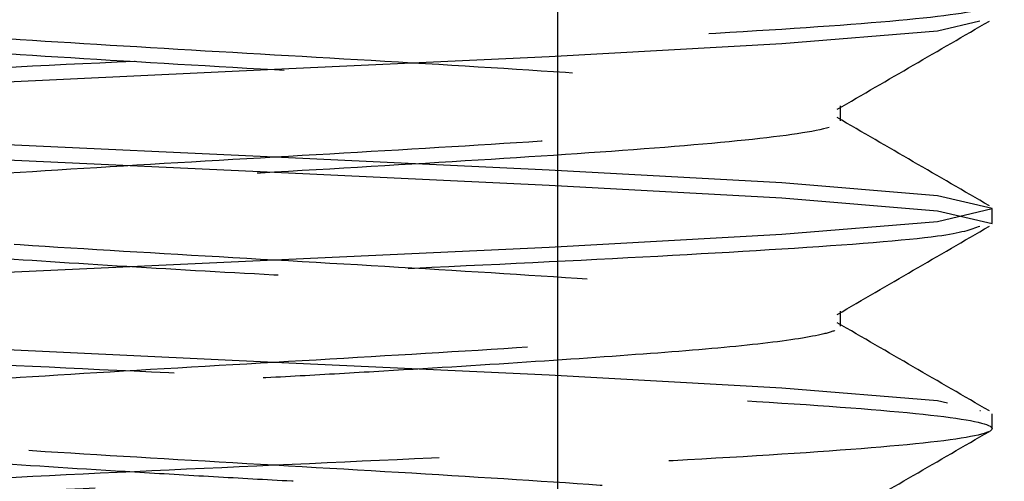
# Model space of a CAD drawing. Header units: inches. Extents: x 1907 to 2452, y -210 to -54.
# Tile 719 of 1056: x 2144.0272 to 2144.1987, y -176.5904 to -176.51. Entities that reach past the tile are written whole.
import ezdxf

# ---------------------------------------------------------------- set-up
doc = ezdxf.new("R2010")
doc.units = ezdxf.units.IN
doc.header["$LTSCALE"] = 0.5
doc.header["$MEASUREMENT"] = 0
doc.linetypes.add('HIDDEN', pattern=[0.22499999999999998, 0.15, -0.075])
doc.layers.add('SID-M-H', color=4, linetype='HIDDEN')
doc.layers.add('SID-M-S', color=105, linetype='Continuous')

msp = doc.modelspace()

# ---------------------------------------------------------------- linework, layer by layer
at = {"layer": 'SID-M-H'}
for p, q in [((2144.194465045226, -176.5102939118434), (2144.187080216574, -176.5120263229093)), ((2144.187080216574, -176.5120263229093), (2144.159983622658, -176.5142584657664)), ((2144.159983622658, -176.5142584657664), (2144.119430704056, -176.5164906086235)), ((2144.119430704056, -176.5164906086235), (2144.07159527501, -176.5187227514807)), ((2144.07159527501, -176.5187227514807), (2144.023759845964, -176.5209548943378)), ((2144.170176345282, -176.5276513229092), (2144.170176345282, -176.5250471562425)), ((2144.07159527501, -176.533975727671), (2144.023759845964, -176.5317435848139)), ((2144.023759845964, -176.5343477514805), (2144.07159527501, -176.5365798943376)), ((2144.119430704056, -176.5362078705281), (2144.07159527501, -176.533975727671)), ((2144.07159527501, -176.5365798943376), (2144.119430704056, -176.5388120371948)), ((2144.159983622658, -176.5384400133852), (2144.119430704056, -176.5362078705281)), ((2144.187080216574, -176.5406721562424), (2144.159983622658, -176.5384400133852)), ((2144.119430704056, -176.5388120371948), (2144.159983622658, -176.5410441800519)), ((2144.159983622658, -176.5410441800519), (2144.187080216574, -176.543276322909)), ((2144.19659527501, -176.5429042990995), (2144.187080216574, -176.5406721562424)), ((2144.187080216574, -176.5451364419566), (2144.19659527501, -176.5429042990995)), ((2144.187080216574, -176.543276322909), (2144.19659527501, -176.5455084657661)), ((2144.19659527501, -176.5455084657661), (2144.19659527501, -176.5429042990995)), ((2144.159983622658, -176.5473685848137), (2144.187080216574, -176.5451364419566)), ((2144.19659527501, -176.5455084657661), (2144.19659527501, -176.5455084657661)), ((2144.119430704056, -176.5496007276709), (2144.159983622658, -176.5473685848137)), ((2144.07159527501, -176.551832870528), (2144.119430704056, -176.5496007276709)), ((2144.023759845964, -176.5540650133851), (2144.07159527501, -176.551832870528)), ((2144.170176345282, -176.5633656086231), (2144.170176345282, -176.5607614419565)), ((2144.07159527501, -176.569690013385), (2144.023759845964, -176.5674578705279)), ((2144.119430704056, -176.5719221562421), (2144.07159527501, -176.569690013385)), ((2144.159983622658, -176.5741542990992), (2144.119430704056, -176.5719221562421)), ((2144.187080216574, -176.5763864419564), (2144.159983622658, -176.5741542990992)), ((2144.188809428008, -176.5767920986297), (2144.187080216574, -176.5763864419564)), ((2144.19659527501, -176.5812227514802), (2144.19659527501, -176.5786185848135))]:
    msp.add_line(p, q, dxfattribs=at)
for points, knots in [([(2143.97499658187, -175.8292082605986), (2143.976194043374, -175.8297557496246), (2143.979018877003, -175.8310472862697), (2144.000392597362, -175.8330828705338), (2144.032802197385, -175.8353150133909), (2144.07161820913, -175.837547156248), (2144.110296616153, -175.8397792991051), (2144.143119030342, -175.8420114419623), (2144.165042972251, -175.8442435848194), (2144.172742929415, -175.8464757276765), (2144.165043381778, -175.8487078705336), (2144.143117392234, -175.8509400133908), (2144.110302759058, -175.8531721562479), (2144.071595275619, -175.855404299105), (2144.032887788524, -175.8576364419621), (2144.000073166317, -175.8598685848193), (2143.978147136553, -175.8621007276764), (2143.970447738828, -175.8643328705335), (2143.978147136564, -175.8665650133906), (2144.000073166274, -175.8687971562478), (2144.032887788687, -175.8710292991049), (2144.07159527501, -175.873261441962), (2144.110302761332, -175.8754935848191), (2144.143117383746, -175.8777257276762), (2144.165043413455, -175.8799578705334), (2144.172742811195, -175.8821900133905), (2144.165043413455, -175.8844221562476), (2144.143117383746, -175.8866542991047), (2144.110302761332, -175.8888864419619), (2144.07159527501, -175.891118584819), (2144.032887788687, -175.8933507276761), (2144.000073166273, -175.8955828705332), (2143.978147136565, -175.8978150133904), (2143.970447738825, -175.9000471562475), (2143.978147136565, -175.9022792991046), (2144.000073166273, -175.9045114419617), (2144.032887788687, -175.9067435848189), (2144.07159527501, -175.908975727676), (2144.110302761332, -175.9112078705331), (2144.143117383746, -175.9134400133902), (2144.165043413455, -175.9156721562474), (2144.172742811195, -175.9179042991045), (2144.165043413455, -175.9201364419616), (2144.143117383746, -175.9223685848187), (2144.110302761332, -175.9246007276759), (2144.07159527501, -175.926832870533), (2144.032887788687, -175.9290650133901), (2144.000073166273, -175.9312971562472), (2143.978147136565, -175.9335292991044), (2143.970447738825, -175.9357614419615), (2143.978147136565, -175.9379935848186), (2144.000073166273, -175.9402257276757), (2144.032887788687, -175.9424578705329), (2144.07159527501, -175.94469001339), (2144.110302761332, -175.9469221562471), (2144.143117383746, -175.9491542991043), (2144.165043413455, -175.9513864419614), (2144.172742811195, -175.9536185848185), (2144.165043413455, -175.9558507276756), (2144.143117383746, -175.9580828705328), (2144.110302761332, -175.9603150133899), (2144.07159527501, -175.962547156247), (2144.032887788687, -175.9647792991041), (2144.000073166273, -175.9670114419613), (2143.978147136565, -175.9692435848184), (2143.970447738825, -175.9714757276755), (2143.978147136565, -175.9737078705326), (2144.000073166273, -175.9759400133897), (2144.032887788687, -175.9781721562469), (2144.07159527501, -175.980404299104), (2144.110302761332, -175.9826364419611), (2144.143117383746, -175.9848685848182), (2144.165043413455, -175.9871007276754), (2144.172742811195, -175.9893328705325), (2144.165043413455, -175.9915650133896), (2144.143117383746, -175.9937971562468), (2144.110302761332, -175.9960292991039), (2144.07159527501, -175.998261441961), (2144.032887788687, -176.0004935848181), (2144.000073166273, -176.0027257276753), (2143.978147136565, -176.0049578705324), (2143.970447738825, -176.0071900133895), (2143.978147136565, -176.0094221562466), (2144.000073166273, -176.0116542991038), (2144.032887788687, -176.0138864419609), (2144.07159527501, -176.016118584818), (2144.110302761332, -176.0183507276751), (2144.143117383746, -176.0205828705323), (2144.165043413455, -176.0228150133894), (2144.172742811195, -176.0250471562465), (2144.165043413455, -176.0272792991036), (2144.143117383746, -176.0295114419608), (2144.110302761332, -176.0317435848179), (2144.07159527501, -176.033975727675), (2144.032887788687, -176.0362078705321), (2144.000073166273, -176.0384400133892), (2143.978147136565, -176.0406721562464), (2143.970447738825, -176.0429042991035), (2143.978147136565, -176.0451364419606), (2144.000073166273, -176.0473685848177), (2144.032887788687, -176.0496007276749), (2144.07159527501, -176.051832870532), (2144.110302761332, -176.0540650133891), (2144.143117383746, -176.0562971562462), (2144.165043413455, -176.0585292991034), (2144.172742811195, -176.0607614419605), (2144.165043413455, -176.0629935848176), (2144.143117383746, -176.0652257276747), (2144.110302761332, -176.0674578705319), (2144.07159527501, -176.069690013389), (2144.032887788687, -176.0719221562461), (2144.000073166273, -176.0741542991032), (2143.978147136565, -176.0763864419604), (2143.970447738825, -176.0786185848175), (2143.978147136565, -176.0808507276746), (2144.000073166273, -176.0830828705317), (2144.032887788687, -176.0853150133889), (2144.07159527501, -176.087547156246), (2144.110302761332, -176.0897792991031), (2144.143117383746, -176.0920114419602), (2144.165043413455, -176.0942435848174), (2144.172742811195, -176.0964757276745), (2144.165043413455, -176.0987078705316), (2144.143117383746, -176.1009400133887), (2144.110302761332, -176.1031721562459), (2144.07159527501, -176.105404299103), (2144.032887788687, -176.1076364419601), (2144.000073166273, -176.1098685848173), (2143.978147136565, -176.1121007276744), (2143.970447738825, -176.1143328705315), (2143.978147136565, -176.1165650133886), (2144.000073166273, -176.1187971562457), (2144.032887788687, -176.1210292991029), (2144.07159527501, -176.12326144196), (2144.110302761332, -176.1254935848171), (2144.143117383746, -176.1277257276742), (2144.165043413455, -176.1299578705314), (2144.172742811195, -176.1321900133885), (2144.165043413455, -176.1344221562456), (2144.143117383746, -176.1366542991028), (2144.110302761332, -176.1388864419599), (2144.07159527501, -176.141118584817), (2144.032887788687, -176.1433507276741), (2144.000073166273, -176.1455828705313), (2143.978147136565, -176.1478150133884), (2143.970447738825, -176.1500471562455), (2143.978147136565, -176.1522792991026), (2144.000073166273, -176.1545114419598), (2144.032887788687, -176.1567435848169), (2144.07159527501, -176.158975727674), (2144.110302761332, -176.1612078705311), (2144.143117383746, -176.1634400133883), (2144.165043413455, -176.1656721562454), (2144.172742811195, -176.1679042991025), (2144.165043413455, -176.1701364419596), (2144.143117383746, -176.1723685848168), (2144.110302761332, -176.1746007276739), (2144.07159527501, -176.176832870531), (2144.032887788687, -176.1790650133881), (2144.000073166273, -176.1812971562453), (2143.978147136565, -176.1835292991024), (2143.970447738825, -176.1857614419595), (2143.978147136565, -176.1879935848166), (2144.000073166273, -176.1902257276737), (2144.032887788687, -176.1924578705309), (2144.07159527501, -176.194690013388), (2144.110302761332, -176.1969221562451), (2144.143117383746, -176.1991542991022), (2144.165043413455, -176.2013864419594), (2144.172742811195, -176.2036185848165), (2144.165043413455, -176.2058507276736), (2144.143117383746, -176.2080828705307), (2144.110302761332, -176.2103150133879), (2144.07159527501, -176.212547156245), (2144.032887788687, -176.2147792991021), (2144.000073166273, -176.2170114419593), (2143.978147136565, -176.2192435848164), (2143.970447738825, -176.2214757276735), (2143.978147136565, -176.2237078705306), (2144.000073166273, -176.2259400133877), (2144.032887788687, -176.2281721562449), (2144.07159527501, -176.230404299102), (2144.110302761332, -176.2326364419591), (2144.143117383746, -176.2348685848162), (2144.165043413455, -176.2371007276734), (2144.172742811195, -176.2393328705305), (2144.165043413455, -176.2415650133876), (2144.143117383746, -176.2437971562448), (2144.110302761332, -176.2460292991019), (2144.07159527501, -176.248261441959), (2144.032887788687, -176.2504935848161), (2144.000073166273, -176.2527257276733), (2143.978147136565, -176.2549578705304), (2143.970447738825, -176.2571900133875), (2143.978147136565, -176.2594221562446), (2144.000073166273, -176.2616542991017), (2144.032887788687, -176.2638864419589), (2144.07159527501, -176.266118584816), (2144.110302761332, -176.2683507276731), (2144.143117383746, -176.2705828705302), (2144.165043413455, -176.2728150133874), (2144.172742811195, -176.2750471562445), (2144.165043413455, -176.2772792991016), (2144.143117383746, -176.2795114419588), (2144.110302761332, -176.2817435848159), (2144.07159527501, -176.283975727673), (2144.032887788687, -176.2862078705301), (2144.000073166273, -176.2884400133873), (2143.978147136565, -176.2906721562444), (2143.970447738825, -176.2929042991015), (2143.978147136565, -176.2951364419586), (2144.000073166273, -176.2973685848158), (2144.032887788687, -176.2996007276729), (2144.07159527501, -176.30183287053), (2144.110302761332, -176.3040650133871), (2144.143117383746, -176.3062971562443), (2144.165043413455, -176.3085292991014), (2144.172742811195, -176.3107614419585), (2144.165043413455, -176.3129935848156), (2144.143117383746, -176.3152257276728), (2144.110302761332, -176.3174578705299), (2144.07159527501, -176.319690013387), (2144.032887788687, -176.3219221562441), (2144.000073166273, -176.3241542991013), (2143.978147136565, -176.3263864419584), (2143.970447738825, -176.3286185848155), (2143.978147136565, -176.3308507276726), (2144.000073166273, -176.3330828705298), (2144.032887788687, -176.3353150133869), (2144.07159527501, -176.337547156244), (2144.110302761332, -176.3397792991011), (2144.143117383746, -176.3420114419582), (2144.165043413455, -176.3442435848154), (2144.172742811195, -176.3464757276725), (2144.165043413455, -176.3487078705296), (2144.143117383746, -176.3509400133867), (2144.110302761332, -176.3531721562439), (2144.07159527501, -176.355404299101), (2144.032887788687, -176.3576364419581), (2144.000073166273, -176.3598685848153), (2143.978147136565, -176.3621007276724), (2143.970447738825, -176.3643328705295), (2143.978147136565, -176.3665650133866), (2144.000073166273, -176.3687971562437), (2144.032887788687, -176.3710292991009), (2144.07159527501, -176.373261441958), (2144.110302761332, -176.3754935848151), (2144.143117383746, -176.3777257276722), (2144.165043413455, -176.3799578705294), (2144.172742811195, -176.3821900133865), (2144.165043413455, -176.3844221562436), (2144.143117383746, -176.3866542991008), (2144.110302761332, -176.3888864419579), (2144.07159527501, -176.391118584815), (2144.032887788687, -176.3933507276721), (2144.000073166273, -176.3955828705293), (2143.978147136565, -176.3978150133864), (2143.970447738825, -176.4000471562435), (2143.978147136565, -176.4022792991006), (2144.000073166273, -176.4045114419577), (2144.032887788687, -176.4067435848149), (2144.07159527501, -176.408975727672), (2144.110302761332, -176.4112078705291), (2144.143117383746, -176.4134400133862), (2144.165043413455, -176.4156721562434), (2144.172742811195, -176.4179042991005), (2144.165043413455, -176.4201364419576), (2144.143117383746, -176.4223685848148), (2144.110302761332, -176.4246007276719), (2144.07159527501, -176.426832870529), (2144.032887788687, -176.4290650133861), (2144.000073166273, -176.4312971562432), (2143.978147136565, -176.4335292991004), (2143.970447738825, -176.4357614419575), (2143.978147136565, -176.4379935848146), (2144.000073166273, -176.4402257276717), (2144.032887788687, -176.4424578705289), (2144.07159527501, -176.444690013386), (2144.110302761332, -176.4469221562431), (2144.143117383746, -176.4491542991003), (2144.165043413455, -176.4513864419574), (2144.172742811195, -176.4536185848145), (2144.165043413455, -176.4558507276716), (2144.143117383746, -176.4580828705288), (2144.110302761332, -176.4603150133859), (2144.07159527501, -176.462547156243), (2144.032887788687, -176.4647792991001), (2144.000073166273, -176.4670114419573), (2143.978147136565, -176.4692435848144), (2143.970447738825, -176.4714757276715), (2143.978147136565, -176.4737078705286), (2144.000073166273, -176.4759400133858), (2144.032887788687, -176.4781721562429), (2144.07159527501, -176.4804042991), (2144.110302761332, -176.4826364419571), (2144.143117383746, -176.4848685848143), (2144.165043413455, -176.4871007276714), (2144.172742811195, -176.4893328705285), (2144.165043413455, -176.4915650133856), (2144.143117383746, -176.4937971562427), (2144.110302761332, -176.4960292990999), (2144.07159527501, -176.498261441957), (2144.032887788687, -176.5004935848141), (2144.000073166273, -176.5027257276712), (2143.978147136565, -176.5049578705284), (2143.970447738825, -176.5071900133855), (2143.978147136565, -176.5094221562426), (2144.000073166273, -176.5116542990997), (2144.032887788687, -176.5138864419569), (2144.07159527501, -176.516118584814), (2144.110302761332, -176.5183507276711), (2144.143117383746, -176.5205828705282), (2144.165043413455, -176.5228150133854), (2144.172742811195, -176.5250471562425), (2144.165043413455, -176.5272792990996), (2144.143117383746, -176.5295114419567), (2144.110302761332, -176.5317435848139), (2144.07159527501, -176.533975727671), (2144.032887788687, -176.5362078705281), (2144.000073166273, -176.5384400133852), (2143.978147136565, -176.5406721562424), (2143.970447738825, -176.5429042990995), (2143.978147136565, -176.5451364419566), (2144.000073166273, -176.5473685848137), (2144.032887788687, -176.5496007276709), (2144.07159527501, -176.551832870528), (2144.110302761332, -176.5540650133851), (2144.143117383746, -176.5562971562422), (2144.165043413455, -176.5585292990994), (2144.172742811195, -176.5607614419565), (2144.165043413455, -176.5629935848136), (2144.143117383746, -176.5652257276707), (2144.110302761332, -176.5674578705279), (2144.07159527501, -176.569690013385), (2144.032887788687, -176.5719221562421), (2144.000073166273, -176.5741542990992), (2143.978147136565, -176.5763864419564), (2143.970447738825, -176.5786185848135), (2143.978147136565, -176.5808507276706), (2144.000073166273, -176.5830828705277), (2144.032887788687, -176.5853150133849), (2144.07159527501, -176.587547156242), (2144.110302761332, -176.5897792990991), (2144.143117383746, -176.5920114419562), (2144.165043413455, -176.5942435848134), (2144.172742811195, -176.5964757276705), (2144.165043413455, -176.5987078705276), (2144.143117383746, -176.6009400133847), (2144.110302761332, -176.6031721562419), (2144.07159527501, -176.605404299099), (2144.032887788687, -176.6076364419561), (2144.000073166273, -176.6098685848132), (2143.978147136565, -176.6121007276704), (2143.970447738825, -176.6143328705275), (2143.978147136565, -176.6165650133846), (2144.000073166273, -176.6187971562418), (2144.032887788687, -176.6210292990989), (2144.07159527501, -176.623261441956), (2144.110302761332, -176.6254935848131), (2144.143117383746, -176.6277257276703), (2144.165043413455, -176.6299578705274), (2144.172742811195, -176.6321900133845), (2144.165043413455, -176.6344221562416), (2144.143117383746, -176.6366542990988), (2144.110302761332, -176.6388864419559), (2144.07159527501, -176.641118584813), (2144.032887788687, -176.6433507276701), (2144.000073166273, -176.6455828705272), (2143.978147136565, -176.6478150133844), (2143.970447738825, -176.6500471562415), (2143.978147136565, -176.6522792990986), (2144.000073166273, -176.6545114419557), (2144.032887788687, -176.6567435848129), (2144.07159527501, -176.65897572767), (2144.110302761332, -176.6612078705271), (2144.143117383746, -176.6634400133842), (2144.165043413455, -176.6656721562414), (2144.172742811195, -176.6679042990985), (2144.165043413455, -176.6701364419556), (2144.143117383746, -176.6723685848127), (2144.110302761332, -176.6746007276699), (2144.07159527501, -176.676832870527), (2144.032887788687, -176.6790650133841), (2144.000073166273, -176.6812971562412), (2143.978147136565, -176.6835292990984), (2143.970447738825, -176.6857614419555), (2143.978147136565, -176.6879935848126), (2144.000073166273, -176.6902257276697), (2144.032887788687, -176.6924578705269), (2144.07159527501, -176.694690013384), (2144.110302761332, -176.6969221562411), (2144.143117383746, -176.6991542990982), (2144.165043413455, -176.7013864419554), (2144.172742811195, -176.7036185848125), (2144.165043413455, -176.7058507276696), (2144.143117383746, -176.7080828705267), (2144.110302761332, -176.7103150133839), (2144.07159527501, -176.712547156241), (2144.032887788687, -176.7147792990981), (2144.000073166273, -176.7170114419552), (2143.978147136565, -176.7192435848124), (2143.970447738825, -176.7214757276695), (2143.978147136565, -176.7237078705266), (2144.000073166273, -176.7259400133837), (2144.032887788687, -176.7281721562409), (2144.07159527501, -176.730404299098), (2144.110302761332, -176.7326364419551), (2144.143117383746, -176.7348685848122), (2144.165043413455, -176.7371007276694), (2144.172742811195, -176.7393328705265), (2144.165043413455, -176.7415650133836), (2144.143117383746, -176.7437971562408), (2144.110302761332, -176.7460292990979), (2144.07159527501, -176.748261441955), (2144.032887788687, -176.7504935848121), (2144.000073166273, -176.7527257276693), (2143.978147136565, -176.7549578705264), (2143.970447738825, -176.7571900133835), (2143.978147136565, -176.7594221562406), (2144.000073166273, -176.7616542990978), (2144.032887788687, -176.7638864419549), (2144.07159527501, -176.766118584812), (2144.110302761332, -176.7683507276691), (2144.143117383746, -176.7705828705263), (2144.165043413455, -176.7728150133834), (2144.172742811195, -176.7750471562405), (2144.165043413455, -176.7772792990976), (2144.143117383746, -176.7795114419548), (2144.110302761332, -176.7817435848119), (2144.07159527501, -176.783975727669), (2144.032887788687, -176.7862078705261), (2144.000073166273, -176.7884400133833), (2143.978147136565, -176.7906721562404), (2143.970447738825, -176.7929042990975), (2143.978147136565, -176.7951364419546), (2144.000073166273, -176.7973685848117), (2144.032887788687, -176.7996007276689), (2144.07159527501, -176.801832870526), (2144.110302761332, -176.8040650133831), (2144.143117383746, -176.8062971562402), (2144.165043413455, -176.8085292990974), (2144.172742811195, -176.8107614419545), (2144.165043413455, -176.8129935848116), (2144.143117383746, -176.8152257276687), (2144.110302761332, -176.8174578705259), (2144.07159527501, -176.819690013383), (2144.032887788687, -176.8219221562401), (2144.000073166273, -176.8241542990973), (2143.978147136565, -176.8263864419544), (2143.970447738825, -176.8286185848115), (2143.978147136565, -176.8308507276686), (2144.000073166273, -176.8330828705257), (2144.032887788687, -176.8353150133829), (2144.07159527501, -176.83754715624), (2144.110302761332, -176.8397792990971), (2144.143117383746, -176.8420114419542), (2144.165043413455, -176.8442435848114), (2144.172742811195, -176.8464757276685), (2144.165043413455, -176.8487078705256), (2144.143117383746, -176.8509400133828), (2144.110302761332, -176.8531721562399), (2144.07159527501, -176.855404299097), (2144.032887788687, -176.8576364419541), (2144.000073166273, -176.8598685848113), (2143.978147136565, -176.8621007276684), (2143.970447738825, -176.8643328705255), (2143.978147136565, -176.8665650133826), (2144.000073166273, -176.8687971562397), (2144.032887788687, -176.8710292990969), (2144.07159527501, -176.873261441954), (2144.110302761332, -176.8754935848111), (2144.143117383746, -176.8777257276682), (2144.165043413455, -176.8799578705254), (2144.172742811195, -176.8821900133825), (2144.165043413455, -176.8844221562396), (2144.143117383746, -176.8866542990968), (2144.110302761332, -176.8888864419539), (2144.07159527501, -176.891118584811), (2144.032887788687, -176.8933507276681), (2144.000073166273, -176.8955828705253), (2143.978147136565, -176.8978150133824), (2143.970447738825, -176.9000471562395), (2143.978147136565, -176.9022792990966), (2144.000073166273, -176.9045114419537), (2144.032887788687, -176.9067435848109), (2144.07159527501, -176.908975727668), (2144.110302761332, -176.9112078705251), (2144.143117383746, -176.9134400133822), (2144.165043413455, -176.9156721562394), (2144.172742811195, -176.9179042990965), (2144.165043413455, -176.9201364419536), (2144.143117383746, -176.9223685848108), (2144.110302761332, -176.9246007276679), (2144.07159527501, -176.926832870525), (2144.032887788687, -176.9290650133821), (2144.000073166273, -176.9312971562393), (2143.978147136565, -176.9335292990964), (2143.970447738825, -176.9357614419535), (2143.978147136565, -176.9379935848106), (2144.000073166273, -176.9402257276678), (2144.032887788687, -176.9424578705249), (2144.07159527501, -176.944690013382), (2144.110302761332, -176.9469221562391), (2144.143117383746, -176.9491542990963), (2144.165043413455, -176.9513864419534), (2144.172742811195, -176.9536185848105), (2144.165043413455, -176.9558507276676), (2144.143117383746, -176.9580828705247), (2144.110302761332, -176.9603150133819), (2144.07159527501, -176.962547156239), (2144.032887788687, -176.9647792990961), (2144.000073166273, -176.9670114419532), (2143.978147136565, -176.9692435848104), (2143.970447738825, -176.9714757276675), (2143.978147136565, -176.9737078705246), (2144.000073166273, -176.9759400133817), (2144.032887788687, -176.9781721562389), (2144.07159527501, -176.980404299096), (2144.110302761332, -176.9826364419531), (2144.143117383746, -176.9848685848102), (2144.165043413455, -176.9871007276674), (2144.172742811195, -176.9893328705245), (2144.165043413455, -176.9915650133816), (2144.143117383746, -176.9937971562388), (2144.110302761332, -176.9960292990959), (2144.07159527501, -176.998261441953), (2144.032887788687, -177.0004935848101), (2144.000073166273, -177.0027257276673), (2143.978147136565, -177.0049578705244), (2143.970447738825, -177.0071900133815), (2143.978147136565, -177.0094221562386), (2144.000073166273, -177.0116542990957), (2144.032887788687, -177.0138864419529), (2144.07159527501, -177.01611858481), (2144.110302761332, -177.0183507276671), (2144.143117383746, -177.0205828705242), (2144.165043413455, -177.0228150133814), (2144.172742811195, -177.0250471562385), (2144.165043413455, -177.0272792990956), (2144.143117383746, -177.0295114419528), (2144.110302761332, -177.0317435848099), (2144.07159527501, -177.033975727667), (2144.032887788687, -177.0362078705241), (2144.000073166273, -177.0384400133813), (2143.978147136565, -177.0406721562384), (2143.970447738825, -177.0429042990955), (2143.978147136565, -177.0451364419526), (2144.000073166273, -177.0473685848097), (2144.032887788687, -177.0496007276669), (2144.07159527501, -177.051832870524), (2144.110302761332, -177.0540650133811), (2144.143117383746, -177.0562971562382), (2144.165043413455, -177.0585292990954), (2144.172742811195, -177.0607614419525), (2144.165043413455, -177.0629935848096), (2144.143117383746, -177.0652257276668), (2144.110302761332, -177.0674578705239), (2144.07159527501, -177.069690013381), (2144.032887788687, -177.0719221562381), (2144.000073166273, -177.0741542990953), (2143.978147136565, -177.0763864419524), (2143.970447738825, -177.0786185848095), (2143.978147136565, -177.0808507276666), (2144.000073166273, -177.0830828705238), (2144.032887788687, -177.0853150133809), (2144.07159527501, -177.087547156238), (2144.110302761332, -177.0897792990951), (2144.143117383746, -177.0920114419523), (2144.165043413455, -177.0942435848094), (2144.172742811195, -177.0964757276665), (2144.165043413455, -177.0987078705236), (2144.143117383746, -177.1009400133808), (2144.110302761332, -177.1031721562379), (2144.07159527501, -177.105404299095), (2144.032887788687, -177.1076364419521), (2144.000073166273, -177.1098685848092), (2143.978147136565, -177.1121007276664), (2143.970447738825, -177.1143328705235), (2143.978147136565, -177.1165650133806), (2144.000073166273, -177.1187971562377), (2144.032887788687, -177.1210292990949), (2144.07159527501, -177.123261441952), (2144.110302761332, -177.1254935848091), (2144.143117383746, -177.1277257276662), (2144.165043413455, -177.1299578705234), (2144.172742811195, -177.1321900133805), (2144.165043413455, -177.1344221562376), (2144.143117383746, -177.1366542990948), (2144.110302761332, -177.1388864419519), (2144.07159527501, -177.141118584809), (2144.032887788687, -177.1433507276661), (2144.000073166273, -177.1455828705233), (2143.978147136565, -177.1478150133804), (2143.970447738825, -177.1500471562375), (2143.978147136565, -177.1522792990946), (2144.000073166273, -177.1545114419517), (2144.032887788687, -177.1567435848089), (2144.07159527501, -177.158975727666), (2144.110302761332, -177.1612078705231), (2144.143117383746, -177.1634400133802), (2144.165043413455, -177.1656721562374), (2144.172742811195, -177.1679042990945), (2144.165043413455, -177.1701364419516), (2144.143117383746, -177.1723685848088), (2144.110302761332, -177.1746007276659), (2144.07159527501, -177.176832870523), (2144.032887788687, -177.1790650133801), (2144.000073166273, -177.1812971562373), (2143.978147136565, -177.1835292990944), (2143.970447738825, -177.1857614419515), (2143.978147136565, -177.1879935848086), (2144.000073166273, -177.1902257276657), (2144.032887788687, -177.1924578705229), (2144.07159527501, -177.19469001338), (2144.110302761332, -177.1969221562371), (2144.143117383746, -177.1991542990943), (2144.165043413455, -177.2013864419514), (2144.172742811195, -177.2036185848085), (2144.165043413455, -177.2058507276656), (2144.143117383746, -177.2080828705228), (2144.110302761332, -177.2103150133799), (2144.07159527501, -177.212547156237), (2144.032887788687, -177.2147792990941), (2144.000073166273, -177.2170114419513), (2143.978147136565, -177.2192435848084), (2143.970447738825, -177.2214757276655), (2143.978147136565, -177.2237078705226), (2144.000073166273, -177.2259400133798), (2144.032887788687, -177.2281721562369), (2144.07159527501, -177.230404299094), (2144.110302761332, -177.2326364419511), (2144.143117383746, -177.2348685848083), (2144.165043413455, -177.2371007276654), (2144.172742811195, -177.2393328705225), (2144.165043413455, -177.2415650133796), (2144.143117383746, -177.2437971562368), (2144.110302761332, -177.2460292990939), (2144.07159527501, -177.248261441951), (2144.032887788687, -177.2504935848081), (2144.000073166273, -177.2527257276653), (2143.978147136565, -177.2549578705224), (2143.970447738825, -177.2571900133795), (2143.978147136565, -177.2594221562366), (2144.000073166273, -177.2616542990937), (2144.032887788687, -177.2638864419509), (2144.07159527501, -177.266118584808), (2144.110302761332, -177.2683507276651), (2144.143117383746, -177.2705828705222), (2144.165043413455, -177.2728150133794), (2144.172742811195, -177.2750471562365), (2144.165043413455, -177.2772792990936), (2144.143117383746, -177.2795114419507), (2144.110302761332, -177.2817435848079), (2144.07159527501, -177.283975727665), (2144.032887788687, -177.2862078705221), (2144.000073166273, -177.2884400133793), (2143.978147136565, -177.2906721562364), (2143.970447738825, -177.2929042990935), (2143.978147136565, -177.2951364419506), (2144.000073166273, -177.2973685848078), (2144.032887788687, -177.2996007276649), (2144.07159527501, -177.301832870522), (2144.110302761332, -177.3040650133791), (2144.143117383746, -177.3062971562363), (2144.165043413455, -177.3085292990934), (2144.172742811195, -177.3107614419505), (2144.165043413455, -177.3129935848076), (2144.143117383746, -177.3152257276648), (2144.110302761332, -177.3174578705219), (2144.07159527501, -177.319690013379), (2144.032887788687, -177.3219221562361), (2144.000073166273, -177.3241542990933), (2143.978147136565, -177.3263864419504), (2143.970447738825, -177.3286185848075), (2143.978147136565, -177.3308507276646), (2144.000073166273, -177.3330828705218), (2144.032887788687, -177.3353150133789), (2144.07159527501, -177.337547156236), (2144.110302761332, -177.3397792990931), (2144.143117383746, -177.3420114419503), (2144.165043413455, -177.3442435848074), (2144.172742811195, -177.3464757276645), (2144.165043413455, -177.3487078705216), (2144.143117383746, -177.3509400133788), (2144.110302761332, -177.3531721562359), (2144.07159527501, -177.355404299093), (2144.032887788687, -177.3576364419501), (2144.000073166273, -177.3598685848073), (2143.978147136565, -177.3621007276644), (2143.970447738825, -177.3643328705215), (2143.978147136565, -177.3665650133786), (2144.000073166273, -177.3687971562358), (2144.032887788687, -177.3710292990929), (2144.07159527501, -177.37326144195), (2144.110302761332, -177.3754935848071), (2144.143117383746, -177.3777257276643), (2144.165043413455, -177.3799578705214), (2144.172742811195, -177.3821900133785), (2144.165043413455, -177.3844221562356), (2144.143117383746, -177.3866542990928), (2144.110302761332, -177.3888864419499), (2144.07159527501, -177.391118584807), (2144.032887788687, -177.3933507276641), (2144.000073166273, -177.3955828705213), (2143.978147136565, -177.3978150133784), (2143.970447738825, -177.4000471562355), (2143.978147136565, -177.4022792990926), (2144.000073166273, -177.4045114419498), (2144.032887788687, -177.4067435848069), (2144.07159527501, -177.408975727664), (2144.110302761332, -177.4112078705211), (2144.143117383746, -177.4134400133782), (2144.165043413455, -177.4156721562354), (2144.172742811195, -177.4179042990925), (2144.165043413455, -177.4201364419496), (2144.143117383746, -177.4223685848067), (2144.110302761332, -177.4246007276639), (2144.07159527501, -177.426832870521), (2144.032887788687, -177.4290650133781), (2144.000073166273, -177.4312971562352), (2143.978147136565, -177.4335292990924), (2143.970447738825, -177.4357614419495), (2143.978147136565, -177.4379935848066), (2144.000073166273, -177.4402257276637), (2144.032887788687, -177.4424578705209), (2144.07159527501, -177.444690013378), (2144.110302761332, -177.4469221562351), (2144.143117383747, -177.4491542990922), (2144.165043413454, -177.4513864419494), (2144.172742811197, -177.4536185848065), (2144.165043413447, -177.4558507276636), (2144.143117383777, -177.4580828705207), (2144.110302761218, -177.460315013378), (2144.071595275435, -177.4625471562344), (2144.032887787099, -177.4647792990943), (2144.000073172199, -177.4670114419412), (2143.97814711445, -177.4692435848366), (2143.970447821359, -177.4714757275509), (2143.978146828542, -177.473707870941), (2144.000074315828, -177.4759400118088), (2144.032883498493, -177.4781721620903), (2144.071611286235, -177.4804042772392), (2144.110243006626, -177.482636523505), (2144.143340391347, -177.4848682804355), (2144.164211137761, -177.4871018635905), (2144.172991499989, -177.4887818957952), (2144.168837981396, -177.4897264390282), (2144.16797199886, -177.4899233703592)], [0, 0, 0, 0, 0.0009890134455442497, 0.002333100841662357, 0.003677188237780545, 0.005021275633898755, 0.006365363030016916, 0.007709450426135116, 0.009053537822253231, 0.01039762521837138, 0.01174171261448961, 0.01308580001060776, 0.01442988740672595, 0.0157739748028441, 0.01711806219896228, 0.01846214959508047, 0.01980623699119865, 0.02115032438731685, 0.02249441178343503, 0.02383849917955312, 0.0251825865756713, 0.02652667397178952, 0.02787076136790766, 0.02921484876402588, 0.03055893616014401, 0.03190302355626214, 0.03324711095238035, 0.03459119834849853, 0.03593528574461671, 0.03727937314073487, 0.03862346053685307, 0.03996754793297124, 0.04131163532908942, 0.04265572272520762, 0.04399981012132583, 0.0453438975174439, 0.04668798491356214, 0.0480320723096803, 0.04937615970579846, 0.05072024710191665, 0.05206433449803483, 0.05340842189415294, 0.05475250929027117, 0.05609659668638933, 0.05744068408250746, 0.05878477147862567, 0.0601288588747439, 0.06147294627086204, 0.06281703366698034, 0.06416112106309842, 0.06550520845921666, 0.0668492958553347, 0.06819338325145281, 0.06953747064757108, 0.07088155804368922, 0.07222564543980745, 0.0735697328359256, 0.07491382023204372, 0.07625790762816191, 0.07760199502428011, 0.07894608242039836, 0.08029016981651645, 0.08163425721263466, 0.08297834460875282, 0.084322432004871, 0.0856665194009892, 0.08701060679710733, 0.08835469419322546, 0.08969878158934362, 0.09104286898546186, 0.09238695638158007, 0.09373104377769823, 0.09507513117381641, 0.09641921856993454, 0.09776330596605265, 0.09910739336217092, 0.1004514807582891, 0.1017955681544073, 0.1031396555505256, 0.1044837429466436, 0.1058278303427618, 0.10717191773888, 0.108516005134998, 0.1098600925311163, 0.1112041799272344, 0.1125482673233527, 0.1138923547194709, 0.115236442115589, 0.1165805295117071, 0.1179246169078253, 0.1192687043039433, 0.1206127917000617, 0.1219568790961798, 0.1233009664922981, 0.1246450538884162, 0.1259891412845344, 0.1273332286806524, 0.1286773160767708, 0.130021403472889, 0.1313654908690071, 0.1327095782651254, 0.1340536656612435, 0.1353977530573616, 0.1367418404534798, 0.1380859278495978, 0.1394300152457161, 0.1407741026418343, 0.1421181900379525, 0.1434622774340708, 0.1448063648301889, 0.146150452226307, 0.1474945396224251, 0.1488386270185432, 0.1501827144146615, 0.1515268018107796, 0.1528708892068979, 0.1542149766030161, 0.1555590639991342, 0.1569031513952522, 0.1582472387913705, 0.1595913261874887, 0.1609354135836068, 0.1622795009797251, 0.1636235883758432, 0.1649676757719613, 0.1663117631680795, 0.1676558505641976, 0.1689999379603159, 0.170344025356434, 0.1716881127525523, 0.1730322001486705, 0.1743762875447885, 0.1757203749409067, 0.1770644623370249, 0.1784085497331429, 0.1797526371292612, 0.1810967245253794, 0.1824408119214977, 0.1837848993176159, 0.185128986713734, 0.186473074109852, 0.1878171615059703, 0.1891612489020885, 0.1905053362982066, 0.1918494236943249, 0.193193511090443, 0.1945375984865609, 0.1958816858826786, 0.1972257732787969, 0.1985698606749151, 0.1999139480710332, 0.2012580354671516, 0.2026021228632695, 0.203946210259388, 0.2052902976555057, 0.2066343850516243, 0.2079784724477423, 0.2093225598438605, 0.2106666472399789, 0.2120107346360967, 0.2133548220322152, 0.2146989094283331, 0.2160429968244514, 0.2173870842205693, 0.2187311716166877, 0.2200752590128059, 0.2214193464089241, 0.2227634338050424, 0.2241075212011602, 0.2254516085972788, 0.2267956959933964, 0.2281397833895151, 0.229483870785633, 0.2308279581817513, 0.2321720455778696, 0.2335161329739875, 0.2348602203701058, 0.2362043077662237, 0.2375483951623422, 0.2388924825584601, 0.2402365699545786, 0.2415806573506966, 0.2429247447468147, 0.244268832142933, 0.2456129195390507, 0.2469570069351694, 0.2483010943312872, 0.2496451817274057, 0.2509892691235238, 0.2523333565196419, 0.2536774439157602, 0.2550215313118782, 0.2563656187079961, 0.2577097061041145, 0.2590537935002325, 0.2603978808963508, 0.2617419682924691, 0.2630860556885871, 0.2644301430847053, 0.2657742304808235, 0.2671183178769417, 0.2684624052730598, 0.2698064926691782, 0.2711505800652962, 0.2724946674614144, 0.2738387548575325, 0.2751828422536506, 0.2765269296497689, 0.277871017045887, 0.2792151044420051, 0.2805591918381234, 0.2819032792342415, 0.2832473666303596, 0.284591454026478, 0.2859355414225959, 0.2872796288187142, 0.2886237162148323, 0.2899678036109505, 0.2913118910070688, 0.2926559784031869, 0.2940000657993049, 0.2953441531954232, 0.2966882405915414, 0.2980323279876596, 0.2993764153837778, 0.3007205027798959, 0.3020645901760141, 0.3034086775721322, 0.3047527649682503, 0.3060968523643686, 0.3074409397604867, 0.3087850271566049, 0.3101291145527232, 0.3114732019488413, 0.3128172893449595, 0.3141613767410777, 0.3155054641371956, 0.316849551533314, 0.318193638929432, 0.3195377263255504, 0.3208818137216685, 0.3222259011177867, 0.3235699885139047, 0.3249140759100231, 0.3262581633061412, 0.3276022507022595, 0.3289463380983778, 0.3302904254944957, 0.3316345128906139, 0.332978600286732, 0.33432268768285, 0.3356667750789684, 0.3370108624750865, 0.3383549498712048, 0.339699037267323, 0.3410431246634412, 0.3423872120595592, 0.3437312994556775, 0.3450753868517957, 0.3464194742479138, 0.3477635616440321, 0.3491076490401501, 0.3504517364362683, 0.3517958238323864, 0.3531399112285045, 0.3544839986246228, 0.355828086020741, 0.3571721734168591, 0.3585162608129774, 0.3598603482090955, 0.3612044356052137, 0.3625485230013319, 0.3638926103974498, 0.3652366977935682, 0.3665807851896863, 0.3679248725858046, 0.3692689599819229, 0.370613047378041, 0.3719571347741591, 0.3733012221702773, 0.3746453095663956, 0.3759893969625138, 0.377333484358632, 0.3786775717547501, 0.3800216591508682, 0.3813657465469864, 0.3827098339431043, 0.3840539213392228, 0.3853980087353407, 0.3867420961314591, 0.3880861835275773, 0.3894302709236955, 0.3907743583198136, 0.3921184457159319, 0.3934625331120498, 0.3948066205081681, 0.3961507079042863, 0.3974947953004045, 0.3988388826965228, 0.4001829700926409, 0.4015270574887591, 0.4028711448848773, 0.4042152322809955, 0.4055593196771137, 0.406903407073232, 0.40824749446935, 0.4095915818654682, 0.4109356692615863, 0.4122797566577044, 0.4136238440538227, 0.4149679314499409, 0.416312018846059, 0.4176561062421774, 0.4190001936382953, 0.4203442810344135, 0.4216883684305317, 0.4230324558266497, 0.4243765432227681, 0.4257206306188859, 0.4270647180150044, 0.4284088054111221, 0.4297528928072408, 0.4310969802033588, 0.4324410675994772, 0.4337851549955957, 0.4351292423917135, 0.4364733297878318, 0.4378174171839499, 0.439161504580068, 0.4405055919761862, 0.4418496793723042, 0.4431937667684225, 0.4445378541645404, 0.445881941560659, 0.4472260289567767, 0.4485701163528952, 0.4499142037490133, 0.4512582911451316, 0.45260237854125, 0.4539464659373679, 0.4552905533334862, 0.4566346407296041, 0.4579787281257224, 0.4593228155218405, 0.4606669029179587, 0.462010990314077, 0.4633550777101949, 0.4646991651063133, 0.4660432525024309, 0.4673873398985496, 0.4687314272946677, 0.470075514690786, 0.4714196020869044, 0.4727636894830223, 0.4741077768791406, 0.4754518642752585, 0.4767959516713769, 0.478140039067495, 0.4794841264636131, 0.4808282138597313, 0.4821723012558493, 0.4835163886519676, 0.4848604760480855, 0.486204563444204, 0.4875486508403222, 0.4888927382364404, 0.4902368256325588, 0.4915809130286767, 0.4929250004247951, 0.4942690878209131, 0.4956131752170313, 0.4969572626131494, 0.4983013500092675, 0.4996454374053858, 0.5009895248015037, 0.5023336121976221, 0.5036776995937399, 0.5050217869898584, 0.5063658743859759, 0.5077099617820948, 0.5090540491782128, 0.5103981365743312, 0.5117422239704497, 0.5130863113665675, 0.5144303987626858, 0.5157744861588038, 0.5171185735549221, 0.5184626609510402, 0.5198067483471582, 0.5211508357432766, 0.5224949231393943, 0.5238390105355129, 0.5251830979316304, 0.5265271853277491, 0.5278712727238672, 0.5292153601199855, 0.530559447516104, 0.5319035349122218, 0.5332476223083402, 0.534591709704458, 0.5359357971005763, 0.5372798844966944, 0.5386239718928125, 0.5399680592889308, 0.5413121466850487, 0.5426562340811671, 0.5440003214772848, 0.5453444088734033, 0.5466884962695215, 0.5480325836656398, 0.5493766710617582, 0.5507207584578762, 0.5520648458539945, 0.5534089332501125, 0.5547530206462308, 0.5560971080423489, 0.5574411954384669, 0.5587852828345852, 0.5601293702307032, 0.5614734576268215, 0.5628175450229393, 0.5641616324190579, 0.5655057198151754, 0.5668498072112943, 0.5681938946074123, 0.5695379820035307, 0.570882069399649, 0.5722261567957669, 0.5735702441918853, 0.5749143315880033, 0.5762584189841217, 0.5776025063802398, 0.5789465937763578, 0.5802906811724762, 0.581634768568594, 0.5829788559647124, 0.5843229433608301, 0.5856670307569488, 0.587011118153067, 0.5883552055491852, 0.5896992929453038, 0.5910433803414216, 0.5923874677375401, 0.5937315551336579, 0.5950756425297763, 0.5964197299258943, 0.5977638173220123, 0.5991079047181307, 0.6004519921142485, 0.601796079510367, 0.6031401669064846, 0.6044842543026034, 0.6058283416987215, 0.6071724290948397, 0.6085165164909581, 0.6098606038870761, 0.6112046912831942, 0.6125487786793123, 0.6138928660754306, 0.6152369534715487, 0.6165810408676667, 0.6179251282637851, 0.6192692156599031, 0.6206133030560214, 0.6219573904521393, 0.6233014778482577, 0.6246455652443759, 0.625989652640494, 0.6273337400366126, 0.6286778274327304, 0.6300219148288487, 0.6313660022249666, 0.632710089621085, 0.6340541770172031, 0.6353982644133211, 0.6367423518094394, 0.6380864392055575, 0.6394305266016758, 0.6407746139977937, 0.6421187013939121, 0.6434627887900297, 0.6448068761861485, 0.6461509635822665, 0.6474950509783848, 0.6488391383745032, 0.650183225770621, 0.6515273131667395, 0.6528714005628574, 0.6542154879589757, 0.6555595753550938, 0.656903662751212, 0.6582477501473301, 0.659591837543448, 0.6609359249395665, 0.6622800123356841, 0.6636240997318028, 0.6649681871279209, 0.6663122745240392, 0.6676563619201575, 0.6690004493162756, 0.6703445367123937, 0.6716886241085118, 0.6730327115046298, 0.6743767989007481, 0.6757208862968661, 0.6770649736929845, 0.6784090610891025, 0.6797531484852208, 0.6810972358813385, 0.6824413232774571, 0.6837854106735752, 0.6851294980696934, 0.6864735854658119, 0.6878176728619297, 0.6891617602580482, 0.6905058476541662, 0.6918499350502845, 0.6931940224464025, 0.6945381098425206, 0.6958821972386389, 0.6972262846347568, 0.6985703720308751, 0.6999144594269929, 0.7012585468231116, 0.7026026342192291, 0.7039467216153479, 0.7052908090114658, 0.7066348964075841, 0.7079789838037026, 0.7093230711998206, 0.7106671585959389, 0.7120112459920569, 0.713355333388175, 0.7146994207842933, 0.7160435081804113, 0.7173875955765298, 0.7187316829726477, 0.7200757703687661, 0.7214198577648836, 0.7227639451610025, 0.7241080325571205, 0.7254521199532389, 0.7267962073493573, 0.7281402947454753, 0.7294843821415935, 0.7308284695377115, 0.7321725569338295, 0.7335166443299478, 0.7348607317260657, 0.7362048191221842, 0.7375489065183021, 0.7388929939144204, 0.7402370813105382, 0.7415811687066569, 0.7429252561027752, 0.7442693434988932, 0.7456134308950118, 0.7469575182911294, 0.7483016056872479, 0.7496456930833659, 0.7509897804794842, 0.7523338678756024, 0.7536779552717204, 0.7550220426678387, 0.7563661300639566, 0.757710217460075, 0.7590543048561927, 0.7603983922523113, 0.7617424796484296, 0.7630865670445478, 0.7644306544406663, 0.7657747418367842, 0.7671188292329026, 0.7684629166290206, 0.7698070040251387, 0.7711510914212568, 0.7724951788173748, 0.7738392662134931, 0.775183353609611, 0.7765274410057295, 0.7778715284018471, 0.7792156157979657, 0.7805597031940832, 0.781903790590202, 0.7832478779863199, 0.7845919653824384, 0.7859360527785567, 0.7872801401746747, 0.7886242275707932, 0.7899683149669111, 0.7913124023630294, 0.7926564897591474, 0.7940005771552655, 0.7953446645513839, 0.7966887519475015, 0.7980328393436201, 0.7993769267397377, 0.8007210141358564, 0.8020651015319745, 0.8034091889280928, 0.8047532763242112, 0.806097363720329, 0.8074414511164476, 0.8087855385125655, 0.8101296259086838, 0.8114737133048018, 0.81281780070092, 0.8141618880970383, 0.8155059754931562, 0.8168500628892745, 0.8181941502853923, 0.8195382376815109, 0.8208823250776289, 0.8222264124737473, 0.8235704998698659, 0.8249145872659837, 0.826258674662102, 0.82760276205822, 0.8289468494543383, 0.8302909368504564, 0.8316350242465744, 0.8329791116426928, 0.8343231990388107, 0.8356672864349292, 0.8370113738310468, 0.8383554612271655, 0.8396995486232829, 0.8410436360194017, 0.8423877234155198, 0.8437318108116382, 0.8450758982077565, 0.8464199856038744, 0.8477640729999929, 0.8491081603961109, 0.850452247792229, 0.8517963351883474, 0.8531404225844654, 0.8544845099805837, 0.8558285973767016, 0.8571726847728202, 0.8585167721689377, 0.8598608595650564, 0.8612049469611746, 0.8625490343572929, 0.8638931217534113, 0.8652372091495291, 0.8665812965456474, 0.8679253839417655, 0.8692694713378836, 0.8706135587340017, 0.8719576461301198, 0.8733017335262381, 0.874645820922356, 0.8759899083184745, 0.8773339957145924, 0.8786780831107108, 0.8800221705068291, 0.8813662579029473, 0.8827103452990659, 0.8840544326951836, 0.885398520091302, 0.8867426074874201, 0.8880866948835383, 0.8894307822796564, 0.8907748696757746, 0.8921189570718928, 0.8934630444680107, 0.8948071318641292, 0.8961512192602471, 0.8974953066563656, 0.8988393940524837, 0.9001834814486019, 0.9015275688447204, 0.9028716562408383, 0.9042157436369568, 0.9055598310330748, 0.906903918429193, 0.9082480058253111, 0.9095920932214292, 0.9109361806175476, 0.9122802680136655, 0.9136243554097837, 0.9149684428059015, 0.9163125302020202, 0.9176566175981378, 0.9190007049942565, 0.9203447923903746, 0.9216888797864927, 0.9230329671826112, 0.9243770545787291, 0.9257211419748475, 0.9270652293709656, 0.9284093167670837, 0.9297534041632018, 0.9310974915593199, 0.9324415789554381, 0.9337856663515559, 0.9351297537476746, 0.936473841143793, 0.9378179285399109, 0.9391620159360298, 0.9405061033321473, 0.9418501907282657, 0.9431942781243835, 0.9445383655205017, 0.94588245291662, 0.9472265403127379, 0.9485706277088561, 0.9499147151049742, 0.9512588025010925, 0.9526028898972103, 0.9539469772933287, 0.9552910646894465, 0.9566351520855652, 0.9579792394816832, 0.9593233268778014, 0.96066741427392, 0.9620115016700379, 0.9633555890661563, 0.9646996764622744, 0.9660437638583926, 0.9673878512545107, 0.9687319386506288, 0.9700760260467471, 0.971420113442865, 0.9727642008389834, 0.9741082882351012, 0.9754523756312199, 0.9767964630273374, 0.9781405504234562, 0.9794846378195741, 0.9808287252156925, 0.9821728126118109, 0.9835169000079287, 0.984860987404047, 0.986205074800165, 0.987549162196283, 0.9888932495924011, 0.9902373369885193, 0.9915814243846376, 0.9929255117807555, 0.994269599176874, 0.9956136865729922, 0.9969577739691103, 0.9983018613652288, 0.9996459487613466, 1, 1, 1, 1]), ([(2144.168164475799, -176.4556243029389), (2144.168961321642, -176.4558237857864), (2144.172730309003, -176.4567673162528), (2144.164319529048, -176.4584548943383), (2144.143311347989, -176.4606870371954), (2144.11025078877, -176.4629191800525), (2144.071609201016, -176.4651513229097), (2144.032884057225, -176.4673834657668), (2144.000074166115, -176.4696156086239), (2143.978146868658, -176.471847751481), (2143.97044781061, -176.4740798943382), (2143.97814711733, -176.4763120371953), (2144.000073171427, -176.4785441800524), (2144.032887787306, -176.4807763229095), (2144.07159527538, -176.4830084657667), (2144.110302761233, -176.4852406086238), (2144.143117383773, -176.4874727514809), (2144.165043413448, -176.489704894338), (2144.172742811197, -176.4919370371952), (2144.165043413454, -176.4941691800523), (2144.143117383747, -176.4964013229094), (2144.110302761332, -176.4986334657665), (2144.07159527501, -176.5008656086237), (2144.032887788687, -176.5030977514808), (2144.000073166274, -176.5053298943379), (2143.978147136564, -176.507562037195), (2143.970447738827, -176.5097941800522), (2143.978147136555, -176.5120263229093), (2144.000073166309, -176.5142584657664), (2144.032887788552, -176.5164906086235), (2144.071595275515, -176.5187227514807), (2144.110302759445, -176.5209548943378), (2144.143117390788, -176.5231870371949), (2144.165043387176, -176.525419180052), (2144.172742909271, -176.5276513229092), (2144.165043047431, -176.5298834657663), (2144.143118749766, -176.5321156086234), (2144.110297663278, -176.5343477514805), (2144.071614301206, -176.5365798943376), (2144.032816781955, -176.5388120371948), (2144.000338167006, -176.5410441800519), (2143.978451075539, -176.5431518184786), (2143.975576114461, -176.5445154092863), (2143.97426988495, -176.5451349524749)], [0, 0, 0, 0, 0.006685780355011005, 0.03162295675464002, 0.05656013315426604, 0.08149730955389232, 0.1064344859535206, 0.1313716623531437, 0.1563088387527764, 0.181246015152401, 0.2061831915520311, 0.2311203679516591, 0.2560575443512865, 0.2809947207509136, 0.3059318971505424, 0.3308690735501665, 0.3558062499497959, 0.3807434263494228, 0.4056806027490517, 0.4306177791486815, 0.4555549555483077, 0.4804921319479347, 0.5054293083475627, 0.5303664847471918, 0.555303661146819, 0.5802408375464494, 0.6051780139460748, 0.6301151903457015, 0.6550523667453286, 0.6799895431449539, 0.7049267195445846, 0.7298638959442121, 0.7548010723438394, 0.7797382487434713, 0.8046754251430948, 0.8296126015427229, 0.8545497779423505, 0.8794869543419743, 0.9044241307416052, 0.9293613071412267, 0.9542984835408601, 0.9792356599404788, 0.9999999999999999, 0.9999999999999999, 0.9999999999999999, 0.9999999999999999]), ([(2143.947784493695, -176.5247681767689), (2143.949498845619, -176.5241171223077), (2143.953172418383, -176.5227220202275), (2143.981214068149, -176.5205828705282), (2144.022431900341, -176.5183507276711), (2144.071617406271, -176.516118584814), (2144.120670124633, -176.5138864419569), (2144.162286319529, -176.5116542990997), (2144.190086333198, -176.5094221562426), (2144.19984964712, -176.5071900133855), (2144.19008672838, -176.5049578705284), (2144.162284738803, -176.5027257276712), (2144.120676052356, -176.5004935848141), (2144.071595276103, -176.498261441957), (2144.022514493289, -176.4960292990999), (2143.980905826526, -176.4937971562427), (2143.953103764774, -176.4915650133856), (2143.943341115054, -176.4893328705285), (2143.953103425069, -176.4871007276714), (2143.980907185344, -176.4848685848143), (2144.022509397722, -176.4826364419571), (2144.071614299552, -176.4804042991), (2144.120605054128, -176.4781721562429), (2144.162549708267, -176.4759400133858), (2144.189097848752, -176.4737078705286), (2144.199808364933, -176.47205250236), (2144.195286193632, -176.4711411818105), (2144.194456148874, -176.4709739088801)], [0, 0, 0, 0, 0.03630802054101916, 0.07780208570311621, 0.1192961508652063, 0.1607902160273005, 0.2022842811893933, 0.2437783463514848, 0.2852724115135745, 0.3267664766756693, 0.3682605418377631, 0.4097546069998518, 0.4512486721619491, 0.4927427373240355, 0.5342368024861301, 0.5757308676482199, 0.6172249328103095, 0.6587189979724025, 0.7002130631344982, 0.7417071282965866, 0.7832011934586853, 0.8246952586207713, 0.866189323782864, 0.9076833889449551, 0.949177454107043, 0.9906715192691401, 1, 1, 1, 1]), ([(2144.169626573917, -176.525627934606), (2144.174041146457, -176.5230672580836), (2144.182872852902, -176.5179444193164), (2144.191710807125, -176.5128262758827), (2144.196131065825, -176.5102664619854)], [0, 0, 0, 0, 0.4998549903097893, 1, 1, 1, 1]), ([(2144.1961277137, -176.5424302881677), (2144.191705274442, -176.539869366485), (2144.182863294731, -176.5347492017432), (2144.174026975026, -176.5296237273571), (2144.169610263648, -176.5270618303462)], [0, 0, 0, 0, 0.5001639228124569, 1, 1, 1, 1]), ([(2144.194465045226, -176.5460081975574), (2144.192888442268, -176.5465856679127), (2144.18928044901, -176.547907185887), (2144.161908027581, -176.5499727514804), (2144.120781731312, -176.5522048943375), (2144.071549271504, -176.5544370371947), (2144.022592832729, -176.5566691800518), (2143.980638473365, -176.5589013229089), (2143.954094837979, -176.561133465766), (2143.943382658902, -176.5627881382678), (2143.947899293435, -176.5636987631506), (2143.948725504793, -176.5638653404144)], [0, 0, 0, 0, 0.09701501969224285, 0.2220150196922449, 0.3470150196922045, 0.4720150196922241, 0.5970150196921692, 0.7220150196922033, 0.8470150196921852, 0.9720150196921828, 1, 1, 1, 1]), ([(2143.973014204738, -176.5455084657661), (2143.973014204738, -176.5460025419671), (2143.974281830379, -176.5465392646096), (2143.979475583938, -176.547640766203), (2143.983400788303, -176.548204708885), (2143.990905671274, -176.5490199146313), (2143.993671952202, -176.5492865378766), (2143.999626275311, -176.5498022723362), (2144.00278387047, -176.5500451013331), (2144.01304178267, -176.5508117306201), (2144.020904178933, -176.5513601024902), (2144.037876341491, -176.5524699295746), (2144.046973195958, -176.5530305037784), (2144.065277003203, -176.5540969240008), (2144.074326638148, -176.5545774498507), (2144.092638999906, -176.5556288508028), (2144.101814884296, -176.556185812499), (2144.119084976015, -176.557297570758), (2144.127165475, -176.5578514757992), (2144.137808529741, -176.5586317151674), (2144.141086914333, -176.5588765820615), (2144.147252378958, -176.5593828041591), (2144.150139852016, -176.559645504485), (2144.158047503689, -176.560451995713), (2144.162294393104, -176.5610143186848), (2144.168164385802, -176.5621215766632), (2144.169784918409, -176.5626656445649), (2144.170276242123, -176.5634224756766), (2144.170129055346, -176.5636684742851), (2144.169186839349, -176.5641900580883), (2144.168389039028, -176.5644590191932), (2144.165005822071, -176.5652791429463), (2144.161411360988, -176.5658434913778), (2144.151967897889, -176.5669399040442), (2144.146184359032, -176.5674585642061), (2144.133038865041, -176.568460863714), (2144.125408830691, -176.5690025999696), (2144.10876909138, -176.5701081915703), (2144.099771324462, -176.5706711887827), (2144.086078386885, -176.5714807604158), (2144.08148297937, -176.5717448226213), (2144.072367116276, -176.5722543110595), (2144.06785926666, -176.5724975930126), (2144.05414657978, -176.573273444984), (2144.044911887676, -176.5738256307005), (2144.027379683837, -176.5749370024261), (2144.019096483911, -176.5754952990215), (2144.004412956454, -176.576551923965), (2143.998054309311, -176.5770315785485), (2143.987001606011, -176.5780932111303), (2143.982443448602, -176.5786527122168), (2143.975906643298, -176.5797634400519), (2143.973932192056, -176.5803137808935), (2143.972940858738, -176.5810850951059), (2143.97292753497, -176.5813276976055), (2143.97353251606, -176.5818403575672), (2143.974157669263, -176.5821057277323), (2143.977026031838, -176.582918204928), (2143.980282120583, -176.5834817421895), (2143.989138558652, -176.5845854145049), (2143.994729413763, -176.5851247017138), (2144.007387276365, -176.586120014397), (2144.014744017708, -176.5866472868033), (2144.031018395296, -176.5877463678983), (2144.039897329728, -176.5883105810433), (2144.053526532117, -176.589128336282), (2144.058119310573, -176.5893961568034), (2144.067264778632, -176.5899148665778), (2144.071776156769, -176.5901588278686), (2144.085439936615, -176.5909206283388), (2144.094713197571, -176.5914669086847), (2144.112470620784, -176.5925755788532), (2144.120940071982, -176.5931370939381), (2144.136093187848, -176.5942080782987), (2144.142686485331, -176.5946903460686), (2144.154218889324, -176.5957363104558), (2144.159076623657, -176.5962918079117), (2144.162672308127, -176.59684775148)], [0, 0, 0, 0, 0.03124999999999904, 0.03124999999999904, 0.06249999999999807, 0.06249999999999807, 0.07812499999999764, 0.07812499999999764, 0.09374999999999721, 0.09374999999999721, 0.1249999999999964, 0.1249999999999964, 0.1562499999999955, 0.1562499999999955, 0.1874999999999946, 0.1874999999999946, 0.2187499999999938, 0.2187499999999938, 0.249999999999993, 0.249999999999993, 0.2656249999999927, 0.2656249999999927, 0.2812499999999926, 0.2812499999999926, 0.3124999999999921, 0.3124999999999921, 0.3437499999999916, 0.3437499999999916, 0.3593749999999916, 0.3593749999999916, 0.3749999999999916, 0.3749999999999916, 0.4062499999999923, 0.4062499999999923, 0.4374999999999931, 0.4374999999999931, 0.4687499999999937, 0.4687499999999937, 0.4999999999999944, 0.4999999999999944, 0.5156249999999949, 0.5156249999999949, 0.5312499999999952, 0.5312499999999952, 0.5624999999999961, 0.5624999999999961, 0.5937499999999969, 0.5937499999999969, 0.6249999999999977, 0.6249999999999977, 0.6562499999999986, 0.6562499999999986, 0.6874999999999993, 0.6874999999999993, 0.7031249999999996, 0.7031249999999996, 0.7187499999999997, 0.7187499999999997, 0.7500000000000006, 0.7500000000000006, 0.7812500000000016, 0.7812500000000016, 0.8125000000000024, 0.8125000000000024, 0.8437500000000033, 0.8437500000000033, 0.8593750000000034, 0.8593750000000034, 0.8750000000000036, 0.8750000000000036, 0.9062500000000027, 0.9062500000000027, 0.9375000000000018, 0.9375000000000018, 0.968750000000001, 0.968750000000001, 1, 1, 1, 1]), ([(2144.169626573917, -176.56134222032), (2144.174041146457, -176.5587815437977), (2144.182872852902, -176.5536587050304), (2144.191710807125, -176.5485405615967), (2144.196131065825, -176.5459807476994)], [0, 0, 0, 0, 0.4998549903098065, 1, 1, 1, 1]), ([(2144.1961277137, -176.5781445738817), (2144.191705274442, -176.575583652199), (2144.182863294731, -176.5704634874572), (2144.174026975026, -176.5653380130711), (2144.169610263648, -176.5627761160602)], [0, 0, 0, 0, 0.5001639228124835, 1, 1, 1, 1]), ([(2143.954372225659, -176.5651900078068), (2143.954874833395, -176.5653259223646), (2143.958128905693, -176.5662058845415), (2143.981949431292, -176.5678298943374), (2144.022234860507, -176.5700620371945), (2144.071670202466, -176.5722941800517), (2144.120655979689, -176.5745263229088), (2144.16229010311, -176.5767584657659), (2144.190085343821, -176.578990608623), (2144.199849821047, -176.5812227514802), (2144.190087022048, -176.5834548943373), (2144.162283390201, -176.5856870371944), (2144.120681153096, -176.5879191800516), (2144.071576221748, -176.5901513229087), (2144.022585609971, -176.5923834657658), (2143.980640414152, -176.5946156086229), (2143.95409429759, -176.59684775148), (2143.943382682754, -176.5985024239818), (2143.947899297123, -176.5994130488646), (2143.948725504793, -176.5995796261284)], [0, 0, 0, 0, 0.01185659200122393, 0.0767640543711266, 0.14167151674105, 0.2065789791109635, 0.2714864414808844, 0.3363939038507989, 0.4013013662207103, 0.4662088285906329, 0.5311162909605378, 0.5960237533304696, 0.6609312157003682, 0.7258386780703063, 0.7907461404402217, 0.855653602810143, 0.9205610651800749, 0.9854685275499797, 1, 1, 1, 1]), ([(2144.188809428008, -176.6482206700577), (2144.188309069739, -176.6480854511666), (2144.18505546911, -176.6472061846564), (2144.16123946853, -176.6455828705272), (2144.120956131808, -176.6433507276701), (2144.071520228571, -176.641118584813), (2144.022534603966, -176.6388864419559), (2143.980900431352, -176.6366542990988), (2143.953105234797, -176.6344221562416), (2143.943340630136, -176.6321900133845), (2143.953103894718, -176.6299578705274), (2143.980905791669, -176.6277257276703), (2144.022514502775, -176.6254935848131), (2144.071595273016, -176.623261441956), (2144.120676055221, -176.6210292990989), (2144.162284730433, -176.6187971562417), (2144.190086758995, -176.6165650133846), (2144.199849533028, -176.6143328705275), (2144.190086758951, -176.6121007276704), (2144.162284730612, -176.6098685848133), (2144.120676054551, -176.6076364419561), (2144.071595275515, -176.605404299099), (2144.022514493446, -176.6031721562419), (2143.980905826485, -176.6009400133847), (2143.953103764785, -176.5987078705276), (2143.943341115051, -176.5964757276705), (2143.95310342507, -176.5942435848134), (2143.980907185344, -176.5920114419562), (2144.022509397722, -176.5897792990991), (2144.071614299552, -176.587547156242), (2144.120605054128, -176.5853150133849), (2144.162549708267, -176.5830828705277), (2144.189097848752, -176.5808507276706), (2144.199808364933, -176.5791953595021), (2144.195286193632, -176.5782840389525), (2144.194456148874, -176.578116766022)], [0, 0, 0, 0, 0.005786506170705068, 0.03762699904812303, 0.06946749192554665, 0.101307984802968, 0.1331484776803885, 0.1649889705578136, 0.1968294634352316, 0.2286699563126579, 0.2605104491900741, 0.2923509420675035, 0.3241914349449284, 0.356031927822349, 0.3878724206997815, 0.4197129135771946, 0.4515534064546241, 0.4833938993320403, 0.5152343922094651, 0.5470748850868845, 0.5789153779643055, 0.6107558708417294, 0.6425963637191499, 0.6744368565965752, 0.7062773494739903, 0.7381178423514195, 0.7699583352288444, 0.8017988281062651, 0.8336393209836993, 0.8654798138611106, 0.8973203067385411, 0.9291607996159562, 0.9610012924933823, 0.992841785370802, 1, 1, 1, 1]), ([(2144.169626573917, -176.597056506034), (2144.174041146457, -176.5944958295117), (2144.182872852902, -176.5893729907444), (2144.191710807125, -176.5842548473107), (2144.196131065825, -176.5816950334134)], [0, 0, 0, 0, 0.4998549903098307, 1, 1, 1, 1])]:
    msp.add_open_spline(points, degree=3, knots=knots, dxfattribs=at)
at = {"layer": 'SID-M-S'}
msp.add_line((2144.120886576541, -176.211832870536), (2144.120886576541, -177.081832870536), dxfattribs=at)

doc.saveas('drawing.dxf')
